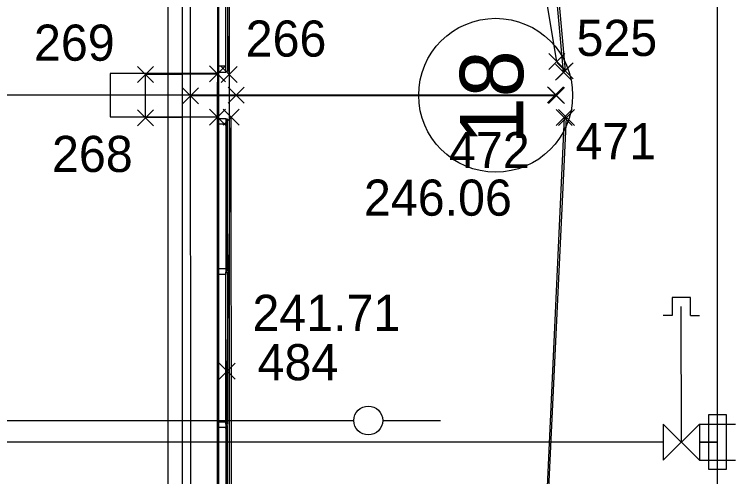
# Model space of a CAD drawing. Extents: x -264205 to -263659, y -1242401 to -1242060.
# Drawn here: x -263797.86 to -263787.89, y -1242201.16 to -1242194.76 of the extents above; entities that cross this region are included whole.
import ezdxf

# ---------------------------------------------------------------- set-up
doc = ezdxf.new("R2010")
doc.units = 0
for name, color, linetype in [('BOD_CISLO', 7, 'Continuous'), ('BOD_SYMBOL', 7, 'Continuous'), ('BOD_VYSKA', 7, 'Continuous'), ('KFA_SO_10-1_BETONOVE_STLPY', 7, 'Continuous'), ('KFA_SO_10-1_PLACHTY', 7, 'Continuous'), ('KFA_SO_10-1_STRECHY', 7, 'Continuous'), ('KFA_SO_10-1_TRIBUNA_C_OBVOD', 7, 'Continuous'), ('OBRUBNIKY_KOMUNIKACIE_PROJEKT', 7, 'Continuous'), ('OSI_STAVBY_KFA', 7, 'Continuous'), ('SITUACIA_DSP_2D', 7, 'Continuous')]:
    doc.layers.add(name, color=color, linetype=linetype)

msp = doc.modelspace()

# ---------------------------------------------------------------- linework, layer by layer
at = {"layer": 'BOD_SYMBOL'}
for p, q in [((-263790.4755, -1242195.5275), (-263790.2545, -1242195.3065)), ((-263790.2545, -1242195.5275), (-263790.4755, -1242195.3065)), ((-263790.3615, -1242195.6565), (-263790.1405, -1242195.4355)), ((-263790.1405, -1242195.6565), (-263790.3615, -1242195.4355)), ((-263796.1625, -1242195.7055), (-263795.9415, -1242195.4845)), ((-263795.9415, -1242195.7055), (-263796.1625, -1242195.4845)), ((-263795.1665, -1242195.6975), (-263794.9455, -1242195.4765)), ((-263794.9455, -1242195.6975), (-263795.1665, -1242195.4765)), ((-263795.0035, -1242195.7065), (-263794.7825, -1242195.4855)), ((-263794.7825, -1242195.7065), (-263795.0035, -1242195.4855)), ((-263790.3815, -1242195.6735), (-263790.1605, -1242195.4525)), ((-263790.1605, -1242195.6735), (-263790.3815, -1242195.4525)), ((-263795.5375, -1242196.0025), (-263795.3165, -1242195.7815)), ((-263795.3165, -1242196.0025), (-263795.5375, -1242195.7815)), ((-263794.9065, -1242195.9935), (-263794.6855, -1242195.7725)), ((-263794.6855, -1242195.9935), (-263794.9065, -1242195.7725)), ((-263790.4935, -1242195.9875), (-263790.2725, -1242195.7665)), ((-263790.2725, -1242195.9875), (-263790.4935, -1242195.7665)), ((-263790.4795, -1242195.9965), (-263790.2585, -1242195.7755)), ((-263790.2585, -1242195.9965), (-263790.4795, -1242195.7755)), ((-263796.1635, -1242196.3045), (-263795.9425, -1242196.0835)), ((-263795.9425, -1242196.3045), (-263796.1635, -1242196.0835)), ((-263795.1645, -1242196.2985), (-263794.9435, -1242196.0775)), ((-263794.9435, -1242196.2985), (-263795.1645, -1242196.0775)), ((-263794.9755, -1242196.2945), (-263794.7545, -1242196.0735)), ((-263794.7545, -1242196.2945), (-263794.9755, -1242196.0735)), ((-263790.3725, -1242196.3025), (-263790.1515, -1242196.0815)), ((-263790.1515, -1242196.3025), (-263790.3725, -1242196.0815)), ((-263790.3395, -1242196.2995), (-263790.1185, -1242196.0785)), ((-263790.1185, -1242196.2995), (-263790.3395, -1242196.0785)), ((-263790.229, -1242196.189), (-263790.262, -1242196.192)), ((-263795.0315, -1242199.8105), (-263794.8105, -1242199.5895)), ((-263794.8105, -1242199.8105), (-263795.0315, -1242199.5895))]:
    msp.add_line(p, q, dxfattribs=at)
at = {"layer": 'KFA_SO_10-1_BETONOVE_STLPY'}
msp.add_lwpolyline([(-263795.056, -1242195.587), (-263795.054, -1242196.188), (-263796.053, -1242196.194), (-263796.052, -1242195.595)], close=True, dxfattribs=at)
at = {"layer": 'KFA_SO_10-1_PLACHTY'}
for p, q in [((-263794.893, -1242195.596), (-263794.843, -1242168.189)), ((-263795.427, -1242195.892), (-263790.369, -1242195.886)), ((-263790.383, -1242195.877), (-263794.796, -1242195.883)), ((-263794.856, -1242227.181), (-263794.865, -1242196.184)), ((-263790.262, -1242196.192), (-263791.751, -1242228.358))]:
    msp.add_line(p, q, dxfattribs=at)
for points in [[(-263795.396, -1242226.823), (-263795.427, -1242195.892), (-263795.456, -1242167.905), (-263795.427, -1242160.909), (-263795.402, -1242132.887), (-263795.428, -1242101.98)], [(-263790.3646, -1242195.4172), (-263794.826, -1242168.6678), (-263794.862, -1242168.412)], [(-263794.927, -1242226.983), (-263794.921, -1242199.7), (-263794.865, -1242196.184)], [(-263791.76, -1242228.35), (-263790.229, -1242196.189)]]:
    msp.add_lwpolyline(points, dxfattribs=at)
msp.add_lwpolyline([(-263792.74, -1242168.185), (-263792.715, -1242168.173), (-263790.251, -1242195.546), (-263790.271, -1242195.563)], close=True, dxfattribs=at)
at = {"layer": 'KFA_SO_10-1_STRECHY'}
msp.add_line((-263795.734, -1242227.196), (-263795.754, -1242101.588), dxfattribs=at)
at = {"layer": 'KFA_SO_10-1_TRIBUNA_C_OBVOD'}
msp.add_lwpolyline([(-263795.284, -1242101.267), (-263795.051, -1242101.819), (-263795.059, -1242226.991), (-263795.286, -1242227.548)], dxfattribs=at)
at = {"layer": 'OBRUBNIKY_KOMUNIKACIE_PROJEKT'}
msp.add_line((-263794.8928, -1242101.3822), (-263794.8928, -1242227.3822), dxfattribs=at)
at = {"layer": 'OSI_STAVBY_KFA'}
for p, q in [((-263795.5428, -1242083.2372), (-263795.5428, -1242246.7072)), ((-263792.6528, -1242195.8822), (-263917.2628, -1242195.8822)), ((-263792.6528, -1242195.8822), (-263792.6528, -1242195.8822))]:
    msp.add_line(p, q, dxfattribs=at)
msp.add_circle((-263791.2101, -1242195.8825), 1.0643, dxfattribs=at)
at = {"layer": 'SITUACIA_DSP_2D'}
for p, q in [((-263788.1428, -1242233.636), (-263788.1428, -1242082.6399)), ((-263794.8928, -1242101.3822), (-263794.8928, -1242227.3822)), ((-263795.0428, -1242101.7691), (-263795.0428, -1242226.9954)), ((-263794.9427, -1242195.5523), (-263794.9427, -1242193.4523)), ((-263794.9177, -1242193.4523), (-263794.9177, -1242195.5523)), ((-263794.9427, -1242195.4823), (-263795.0427, -1242195.4823)), ((-263795.0427, -1242195.4823), (-263795.0427, -1242195.5623)), ((-263794.9427, -1242195.5223), (-263794.9427, -1242195.4823)), ((-263794.9427, -1242195.5623), (-263794.9427, -1242195.5223)), ((-263795.0378, -1242195.5823), (-263796.5378, -1242195.5823)), ((-263796.5378, -1242195.5823), (-263796.5378, -1242196.1823)), ((-263795.0427, -1242195.5623), (-263794.9427, -1242195.5623)), ((-263795.0378, -1242196.1823), (-263795.0378, -1242195.5823)), ((-263794.9177, -1242195.5523), (-263794.9427, -1242195.5523)), ((-263796.5378, -1242196.1823), (-263795.0378, -1242196.1823)), ((-263795.0427, -1242196.2823), (-263795.0427, -1242196.2023)), ((-263795.0427, -1242196.2023), (-263794.9427, -1242196.2023)), ((-263794.9427, -1242196.2023), (-263794.9427, -1242196.2423)), ((-263794.9177, -1242196.2123), (-263794.9427, -1242196.2123)), ((-263794.9427, -1242196.2123), (-263794.9427, -1242198.3123)), ((-263794.9427, -1242196.2423), (-263794.9427, -1242196.2823)), ((-263794.9177, -1242198.3123), (-263794.9177, -1242196.2123)), ((-263794.9427, -1242196.2823), (-263795.0427, -1242196.2823)), ((-263795.0427, -1242198.3623), (-263795.0427, -1242198.2823)), ((-263795.0427, -1242198.2823), (-263794.9427, -1242198.2823)), ((-263794.9427, -1242198.2823), (-263794.9427, -1242198.3223)), ((-263794.9427, -1242198.3123), (-263794.9177, -1242198.3123)), ((-263794.9427, -1242198.3223), (-263794.9427, -1242198.3623)), ((-263794.9427, -1242200.4323), (-263794.9427, -1242198.3323)), ((-263794.9427, -1242198.3323), (-263794.9177, -1242198.3323)), ((-263794.9177, -1242198.3323), (-263794.9177, -1242200.4323)), ((-263794.9427, -1242198.3623), (-263795.0427, -1242198.3623)), ((-263788.7679, -1242198.6822), (-263788.7679, -1242198.9322)), ((-263788.5179, -1242198.6822), (-263788.7679, -1242198.6822)), ((-263788.5179, -1242198.9322), (-263788.5179, -1242198.6822)), ((-263788.6428, -1242200.6822), (-263788.6429, -1242198.8072)), ((-263788.7679, -1242198.9322), (-263788.8929, -1242198.9322)), ((-263788.5179, -1242198.9322), (-263788.3929, -1242198.9322)), ((-263788.2678, -1242200.3072), (-263788.2678, -1242201.0572)), ((-263788.0178, -1242200.3072), (-263788.2678, -1242200.3072)), ((-263788.0178, -1242201.0572), (-263788.0178, -1242200.3072)), ((-263800.5928, -1242200.3822), (-263793.1706, -1242200.3832)), ((-263795.0427, -1242200.4823), (-263795.0427, -1242200.4023)), ((-263795.0427, -1242200.4023), (-263794.9427, -1242200.4023)), ((-263794.9427, -1242200.4023), (-263794.9427, -1242200.4923)), ((-263794.9177, -1242200.4323), (-263794.9427, -1242200.4323)), ((-263792.7706, -1242200.3833), (-263791.9706, -1242200.3834)), ((-263788.8928, -1242200.4322), (-263788.8929, -1242200.9322)), ((-263788.8929, -1242200.9322), (-263788.3928, -1242200.4322)), ((-263788.3929, -1242200.9322), (-263788.8928, -1242200.4322)), ((-263788.3928, -1242200.4322), (-263788.3929, -1242200.9322)), ((-263788.3928, -1242200.4322), (-263787.8928, -1242200.4322)), ((-263794.9427, -1242200.4823), (-263795.0427, -1242200.4823)), ((-263794.9177, -1242200.4523), (-263794.9427, -1242200.4523)), ((-263794.9427, -1242200.4523), (-263794.9427, -1242202.5523)), ((-263794.9427, -1242200.4923), (-263794.9427, -1242200.4823)), ((-263794.9177, -1242202.5523), (-263794.9177, -1242200.4523)), ((-263788.8928, -1242200.6822), (-263800.5928, -1242200.6822)), ((-263788.1428, -1242200.6822), (-263788.3928, -1242200.6822)), ((-263788.3928, -1242200.6822), (-263788.1428, -1242200.6822)), ((-263788.3929, -1242200.9322), (-263787.8928, -1242200.9322)), ((-263788.2678, -1242201.0572), (-263788.0178, -1242201.0572))]:
    msp.add_line(p, q, dxfattribs=at)
msp.add_circle((-263792.9706, -1242200.3834), 0.2, dxfattribs=at)

# ---------------------------------------------------------------- texts
at = {"layer": 'BOD_CISLO'}
for s, p in [('266', (-263794.666, -1242195.3482)), ('525', (-263790.0925, -1242195.339)), ('269', (-263797.5931, -1242195.405)), ('471', (-263790.1068, -1242196.768)), ('268', (-263797.3439, -1242196.9445)), ('472', (-263791.8548, -1242196.8914)), ('484', (-263794.5017, -1242199.8264))]:
    msp.add_text(s, height=0.5, dxfattribs=at).set_placement(p)
at = {"layer": 'BOD_VYSKA'}
for s, p in [('246.06', (-263793.0309, -1242197.5494)), ('241.71', (-263794.5726, -1242199.1437))]:
    msp.add_text(s, height=0.5, dxfattribs=at).set_placement(p)
at = {"layer": 'OSI_STAVBY_KFA'}
msp.add_text('18', height=0.875, rotation=90, dxfattribs=at).set_placement((-263790.8295, -1242196.5623))

doc.saveas('drawing.dxf')
